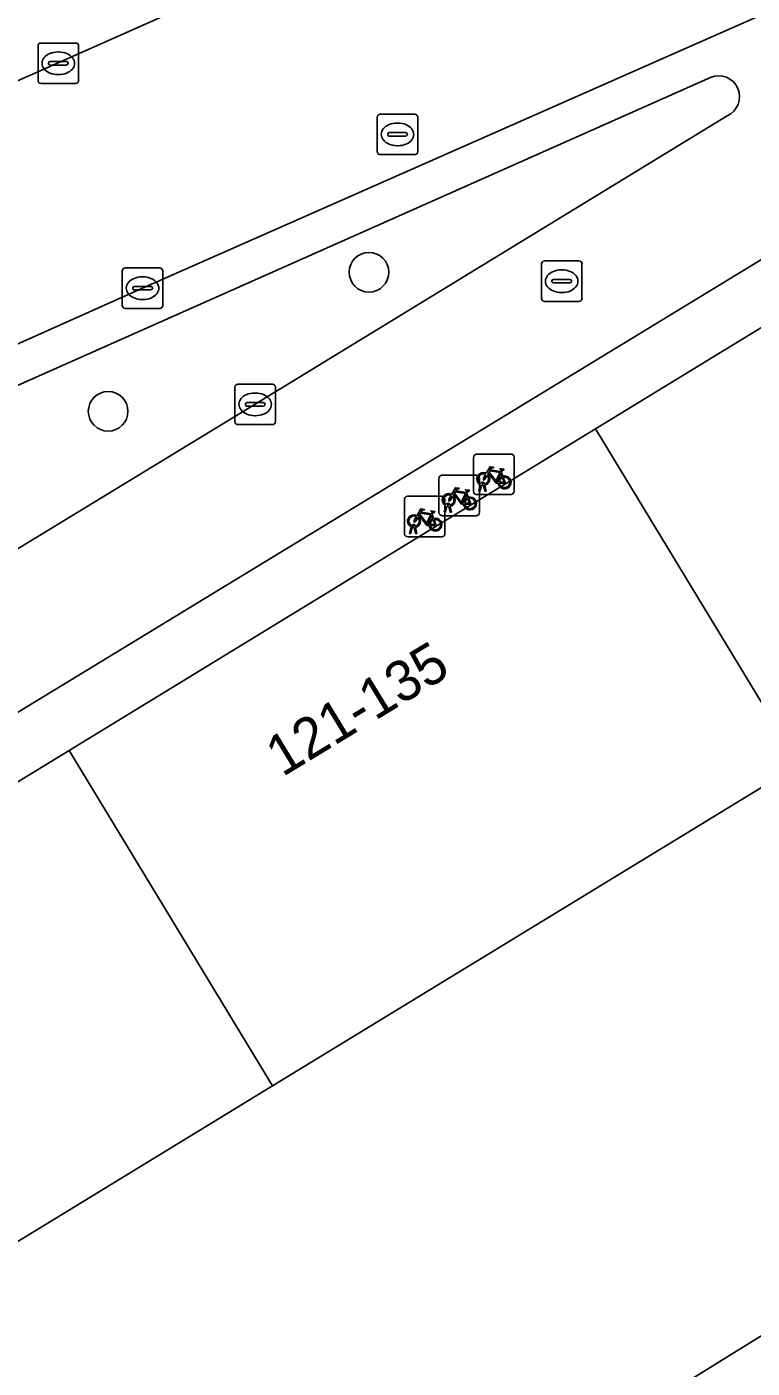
# Model space of a CAD drawing. Extents: x 159888 to 160761, y 384031 to 384750.
# Drawn here: x 160143.69 to 160161.59, y 384607.52 to 384640.65 of the extents above; entities that cross this region are included whole.
import ezdxf

# ---------------------------------------------------------------- set-up
doc = ezdxf.new("R2010")
doc.units = 0
for name, color, linetype in [('IMGEO_Boom', 7, 'Continuous'), ('IMGEO_Erf', 7, 'Continuous'), ('IMGEO_Fietsenrek', 7, 'Continuous'), ('IMGEO_Groenvoorziening', 7, 'Continuous'), ('IMGEO_Haag', 7, 'Continuous'), ('IMGEO_Kolk', 7, 'Continuous'), ('IMGEO_Pand', 7, 'Continuous'), ('IMGEO_Pand_nummerreeks', 7, 'Continuous'), ('IMGEO_Rijbaan_lokaal_open', 7, 'Continuous'), ('IMGEO_Rioolput', 7, 'Continuous'), ('IMGEO_Voetpad_open', 7, 'Continuous')]:
    doc.layers.add(name, color=color, linetype=linetype)

msp = doc.modelspace()

# ---------------------------------------------------------------- linework, layer by layer
at = {"layer": 'IMGEO_Boom'}
for centre in [(160152.132, 384634.59), (160145.695, 384631.156)]:
    msp.add_circle(centre, 0.489, dxfattribs=at)
at = {"layer": 'IMGEO_Erf'}
for points in [[(160118.738, 384606.9), (160131.734, 384614.841), (160144.73, 384622.782), (160157.726, 384630.724), (160170.722, 384638.665), (160183.718, 384646.606), (160183.001, 384647.819), (160137.178, 384619.898), (160101.924, 384598.362)], [(160188.748, 384638.307), (160175.75, 384630.369), (160162.752, 384622.431), (160149.754, 384614.494), (160136.756, 384606.556)], [(160127.142, 384586.832), (160189.258, 384625.337)]]:
    msp.add_lwpolyline(points, dxfattribs=at)
at = {"layer": 'IMGEO_Fietsenrek'}
for p, q in [((160154.713, 384629.174), (160154.713, 384630.015)), ((160154.713, 384630.015), (160154.713, 384629.174)), ((160154.788, 384630.099), (160155.629, 384630.099)), ((160155.629, 384630.099), (160154.788, 384630.099)), ((160155.713, 384630.024), (160155.713, 384629.183)), ((160155.713, 384629.183), (160155.713, 384630.024)), ((160153.859, 384628.654), (160153.859, 384629.495)), ((160153.859, 384629.495), (160153.859, 384628.654)), ((160153.934, 384629.579), (160154.775, 384629.579)), ((160154.775, 384629.579), (160153.934, 384629.579)), ((160154.859, 384629.504), (160154.859, 384628.663)), ((160154.859, 384628.663), (160154.859, 384629.504)), ((160155.4, 384629.648), (160155.436, 384629.553)), ((160154.84, 384629.183), (160154.879, 384629.343)), ((160154.874, 384629.183), (160154.84, 384629.183)), ((160154.909, 384629.331), (160154.874, 384629.183)), ((160154.951, 384629.355), (160154.95, 384629.359)), ((160154.992, 384629.183), (160154.958, 384629.325)), ((160154.982, 384629.366), (160154.983, 384629.359)), ((160154.99, 384629.329), (160155.025, 384629.183)), ((160155.025, 384629.183), (160154.992, 384629.183)), ((160153.005, 384628.133), (160153.005, 384628.974)), ((160153.005, 384628.974), (160153.005, 384628.133)), ((160153.08, 384629.058), (160153.921, 384629.058)), ((160153.921, 384629.058), (160153.08, 384629.058)), ((160153.986, 384628.663), (160154.025, 384628.823)), ((160154.005, 384628.983), (160154.005, 384628.142)), ((160154.005, 384628.142), (160154.005, 384628.983)), ((160154.055, 384628.811), (160154.02, 384628.663)), ((160154.097, 384628.835), (160154.096, 384628.839)), ((160154.128, 384628.846), (160154.129, 384628.839)), ((160154.136, 384628.809), (160154.171, 384628.663)), ((160154.546, 384629.128), (160154.582, 384629.033)), ((160155.638, 384629.099), (160154.797, 384629.099)), ((160154.797, 384629.099), (160155.638, 384629.099)), ((160153.692, 384628.607), (160153.728, 384628.512)), ((160154.784, 384628.579), (160153.943, 384628.579)), ((160153.943, 384628.579), (160154.784, 384628.579)), ((160154.02, 384628.663), (160153.986, 384628.663)), ((160154.138, 384628.663), (160154.104, 384628.805)), ((160154.171, 384628.663), (160154.138, 384628.663)), ((160153.132, 384628.142), (160153.171, 384628.302)), ((160153.201, 384628.29), (160153.166, 384628.142)), ((160153.243, 384628.314), (160153.242, 384628.318)), ((160153.284, 384628.142), (160153.25, 384628.284)), ((160153.274, 384628.325), (160153.275, 384628.318)), ((160153.282, 384628.288), (160153.317, 384628.142)), ((160153.93, 384628.058), (160153.089, 384628.058)), ((160153.089, 384628.058), (160153.93, 384628.058)), ((160153.166, 384628.142), (160153.132, 384628.142)), ((160153.317, 384628.142), (160153.284, 384628.142))]:
    msp.add_line(p, q, dxfattribs=at)
for points in [[(160155.047, 384629.573), (160154.995, 384629.483), (160154.955, 384629.458), (160154.956, 384629.505), (160155.011, 384629.599)], [(160155.026, 384629.625), (160155.121, 384629.789), (160155.207, 384629.775), (160155.209, 384629.766), (160155.153, 384629.755), (160155.126, 384629.71), (160155.382, 384629.669)], [(160155.322, 384629.381), (160155.272, 384629.381), (160155.081, 384629.632), (160155.062, 384629.6)], [(160155.369, 384629.644), (160155.112, 384629.685), (160155.095, 384629.656), (160155.262, 384629.436), (160155.369, 384629.644)], [(160155.417, 384629.546), (160155.387, 384629.623), (160155.278, 384629.405), (160155.321, 384629.405)], [(160155.351, 384629.405), (160155.471, 384629.404), (160155.427, 384629.518)], [(160155.447, 384629.525), (160155.502, 384629.38), (160155.352, 384629.38)], [(160155.382, 384629.669), (160155.407, 384629.718), (160155.401, 384629.722), (160155.378, 384629.726), (160155.366, 384629.733), (160155.365, 384629.736), (160155.367, 384629.741), (160155.462, 384629.726), (160155.464, 384629.716), (160155.454, 384629.703), (160155.442, 384629.697), (160155.428, 384629.703), (160155.4, 384629.648)], [(160154.172, 384629.105), (160154.267, 384629.269), (160154.353, 384629.255), (160154.355, 384629.246), (160154.299, 384629.235), (160154.272, 384629.19), (160154.528, 384629.149)], [(160154.515, 384629.124), (160154.258, 384629.165), (160154.241, 384629.136), (160154.408, 384628.916), (160154.515, 384629.124)], [(160154.528, 384629.149), (160154.553, 384629.198), (160154.547, 384629.202), (160154.524, 384629.206), (160154.512, 384629.213), (160154.511, 384629.216), (160154.513, 384629.221), (160154.608, 384629.206), (160154.61, 384629.196), (160154.6, 384629.183), (160154.588, 384629.177), (160154.574, 384629.183), (160154.546, 384629.128)], [(160154.193, 384629.053), (160154.141, 384628.963), (160154.101, 384628.938), (160154.102, 384628.985), (160154.157, 384629.079)], [(160154.468, 384628.861), (160154.418, 384628.861), (160154.227, 384629.112), (160154.208, 384629.08)], [(160154.563, 384629.026), (160154.533, 384629.103), (160154.424, 384628.885), (160154.467, 384628.885)], [(160154.497, 384628.885), (160154.617, 384628.884), (160154.573, 384628.998)], [(160154.593, 384629.005), (160154.648, 384628.86), (160154.498, 384628.86)], [(160153.339, 384628.532), (160153.287, 384628.442), (160153.247, 384628.417), (160153.248, 384628.464), (160153.303, 384628.558)], [(160153.318, 384628.584), (160153.413, 384628.748), (160153.499, 384628.734), (160153.501, 384628.725), (160153.445, 384628.714), (160153.418, 384628.669), (160153.674, 384628.628)], [(160153.614, 384628.34), (160153.564, 384628.34), (160153.373, 384628.591), (160153.354, 384628.559)], [(160153.661, 384628.603), (160153.404, 384628.644), (160153.387, 384628.615), (160153.554, 384628.395), (160153.661, 384628.603)], [(160153.709, 384628.505), (160153.679, 384628.582), (160153.57, 384628.364), (160153.613, 384628.364)], [(160153.643, 384628.364), (160153.763, 384628.363), (160153.719, 384628.477)], [(160153.739, 384628.484), (160153.794, 384628.339), (160153.644, 384628.339)], [(160153.674, 384628.628), (160153.699, 384628.677), (160153.693, 384628.681), (160153.67, 384628.685), (160153.658, 384628.692), (160153.657, 384628.695), (160153.659, 384628.7), (160153.754, 384628.685), (160153.756, 384628.675), (160153.746, 384628.662), (160153.734, 384628.656), (160153.72, 384628.662), (160153.692, 384628.607)]]:
    msp.add_lwpolyline(points, dxfattribs=at)
for centre, radius, start, end in [((160154.791, 384630.021), 0.0779, 92.4484, 184.2845), ((160154.791, 384630.021), 0.0779, 92.4484, 184.2845), ((160155.635, 384630.021), 0.0779, 2.4484, 94.2845), ((160155.635, 384630.021), 0.0779, 2.4484, 94.2845), ((160153.937, 384629.501), 0.0779, 92.4484, 184.2845), ((160153.937, 384629.501), 0.0779, 92.4484, 184.2845), ((160154.781, 384629.501), 0.0779, 2.4484, 94.2845), ((160154.781, 384629.501), 0.0779, 2.4484, 94.2845), ((160154.953, 384629.484), 0.159, 62.6766, 242.1369), ((160154.953, 384629.484), 0.129, 63.3192, 238.903), ((160154.953, 384629.484), 0.129, 283.6043, 43.4302), ((160154.953, 384629.484), 0.159, 283.5766, 46.6042), ((160155.48, 384629.4), 0.159, 113.3408, 178.3217), ((160155.48, 384629.4), 0.159, 187.0065, 105.7708), ((160155.48, 384629.4), 0.129, 113.923, 177.9556), ((160155.48, 384629.4), 0.129, 188.6715, 104.5883), ((160154.791, 384629.177), 0.0779, 182.4484, 274.2845), ((160154.791, 384629.177), 0.0779, 182.4484, 274.2845), ((160154.933, 384629.355), 0.0499, 12.8025, 158.6934), ((160154.953, 384629.484), 0.159, 253.9967, 271.7867), ((160154.933, 384629.355), 0.0174, 12.8025, 163.4502), ((160154.953, 384629.484), 0.129, 253.415, 269.0204), ((160155.635, 384629.177), 0.0779, 272.4484, 4.2845), ((160155.635, 384629.177), 0.0779, 272.4484, 4.2845), ((160153.083, 384628.98), 0.0779, 92.4484, 184.2845), ((160153.083, 384628.98), 0.0779, 92.4484, 184.2845), ((160153.927, 384628.98), 0.0779, 2.4484, 94.2845), ((160153.927, 384628.98), 0.0779, 2.4484, 94.2845), ((160154.099, 384628.964), 0.159, 62.6766, 242.1369), ((160154.099, 384628.964), 0.129, 63.3192, 238.903), ((160154.079, 384628.835), 0.0499, 12.8025, 158.6934), ((160154.099, 384628.964), 0.159, 253.9967, 271.7867), ((160154.079, 384628.835), 0.0174, 12.8025, 163.4502), ((160154.099, 384628.964), 0.129, 253.415, 269.0204), ((160154.099, 384628.964), 0.129, 283.6043, 43.4302), ((160154.099, 384628.964), 0.159, 283.5766, 46.6042), ((160154.626, 384628.88), 0.159, 113.3408, 178.3217), ((160154.626, 384628.88), 0.159, 187.0065, 105.7708), ((160154.626, 384628.88), 0.129, 113.923, 177.9556), ((160154.626, 384628.88), 0.129, 188.6715, 104.5883), ((160153.245, 384628.443), 0.159, 62.6766, 242.1369), ((160153.245, 384628.443), 0.129, 63.3192, 238.903), ((160153.245, 384628.443), 0.129, 283.6043, 43.4302), ((160153.245, 384628.443), 0.159, 283.5766, 46.6042), ((160153.772, 384628.359), 0.159, 113.3408, 178.3217), ((160153.772, 384628.359), 0.159, 187.0065, 105.7708), ((160153.772, 384628.359), 0.129, 113.923, 177.9556), ((160153.772, 384628.359), 0.129, 188.6715, 104.5883), ((160153.937, 384628.657), 0.0779, 182.4484, 274.2845), ((160153.937, 384628.657), 0.0779, 182.4484, 274.2845), ((160154.781, 384628.657), 0.0779, 272.4484, 4.2845), ((160154.781, 384628.657), 0.0779, 272.4484, 4.2845), ((160153.225, 384628.314), 0.0499, 12.8025, 158.6934), ((160153.245, 384628.443), 0.159, 253.9967, 271.7867), ((160153.225, 384628.314), 0.0174, 12.8025, 163.4502), ((160153.245, 384628.443), 0.129, 253.415, 269.0204), ((160153.083, 384628.136), 0.0779, 182.4484, 274.2845), ((160153.083, 384628.136), 0.0779, 182.4484, 274.2845), ((160153.927, 384628.136), 0.0779, 272.4484, 4.2845), ((160153.927, 384628.136), 0.0779, 272.4484, 4.2845)]:
    msp.add_arc(centre, radius, start, end, dxfattribs=at)
at = {"layer": 'IMGEO_Groenvoorziening'}
for points in [[(160051.773, 384596.955), (160056.508, 384599.25), (160070.314, 384605.978), (160071.68, 384606.642), (160072.085, 384606.834), (160089.185, 384614.955), (160090.918, 384615.744), (160091.697, 384616.115), (160100.139, 384620.074), (160109.512, 384624.247), (160126.52, 384631.808), (160144.458, 384639.763), (160162.399, 384647.743), (160175.686, 384653.683), (160176.41, 384654.004), (160196.053, 384662.709)], [(160160.559, 384639.402), (160136.213, 384628.578)], [(160138.459, 384624.717), (160149.323, 384631.329), (160160.968, 384638.453)]]:
    msp.add_lwpolyline(points, dxfattribs=at)
msp.add_lwpolyline([(160187.228, 384615.776), (160189.258, 384625.337), (160127.142, 384586.832), (160114.059, 384578.949), (160114.138, 384578.822), (160118.034, 384572.48), (160122.909, 384575.488), (160128.843, 384579.15), (160136.097, 384583.626), (160140.332, 384586.252), (160140.095, 384586.635)], close=True, dxfattribs=at)
msp.add_arc((160160.761, 384638.927), 0.517, 293.5632, 113.067, dxfattribs=at)
at = {"layer": 'IMGEO_Haag'}
msp.add_lwpolyline([(160051.773, 384596.955), (160056.508, 384599.25), (160070.314, 384605.978), (160071.68, 384606.642), (160072.085, 384606.834), (160089.185, 384614.955), (160090.918, 384615.744), (160091.697, 384616.115), (160100.139, 384620.074), (160109.512, 384624.247), (160126.52, 384631.808), (160144.458, 384639.763), (160162.399, 384647.743), (160175.686, 384653.683), (160176.41, 384654.004), (160196.053, 384662.709)], dxfattribs=at)
at = {"layer": 'IMGEO_Kolk'}
for p, q in [((160143.965, 384639.326), (160143.965, 384640.178)), ((160144.04, 384640.252), (160144.892, 384640.252)), ((160144.966, 384640.178), (160144.966, 384639.326)), ((160144.224, 384639.746), (160144.224, 384639.758)), ((160144.267, 384639.795), (160144.665, 384639.795)), ((160144.453, 384640.032), (160144.478, 384640.032)), ((160144.708, 384639.758), (160144.708, 384639.746)), ((160144.662, 384639.709), (160144.264, 384639.709)), ((160144.476, 384639.472), (160144.451, 384639.472)), ((160144.892, 384639.252), (160144.04, 384639.252)), ((160146.044, 384633.771), (160146.044, 384634.623)), ((160146.119, 384634.697), (160146.971, 384634.697)), ((160146.532, 384634.477), (160146.557, 384634.477)), ((160147.045, 384634.623), (160147.045, 384633.771)), ((160146.303, 384634.191), (160146.303, 384634.203)), ((160146.741, 384634.154), (160146.343, 384634.154)), ((160146.346, 384634.24), (160146.744, 384634.24)), ((160146.787, 384634.203), (160146.787, 384634.191)), ((160146.555, 384633.917), (160146.53, 384633.917)), ((160146.971, 384633.697), (160146.119, 384633.697)), ((160148.898, 384631.828), (160149.75, 384631.828)), ((160148.823, 384630.902), (160148.823, 384631.754)), ((160149.311, 384631.608), (160149.336, 384631.608)), ((160149.824, 384631.754), (160149.824, 384630.902)), ((160149.082, 384631.322), (160149.082, 384631.334)), ((160149.52, 384631.285), (160149.122, 384631.285)), ((160149.125, 384631.371), (160149.523, 384631.371)), ((160149.566, 384631.334), (160149.566, 384631.322)), ((160149.75, 384630.828), (160148.898, 384630.828)), ((160149.334, 384631.048), (160149.309, 384631.048))]:
    msp.add_line(p, q, dxfattribs=at)
for points in [[(160143.965, 384639.326), (160143.965, 384640.178)], [(160144.04, 384640.252), (160144.892, 384640.252)], [(160144.966, 384640.178), (160144.966, 384639.326)], [(160144.892, 384639.252), (160144.04, 384639.252)], [(160146.044, 384633.771), (160146.044, 384634.623)], [(160146.119, 384634.697), (160146.971, 384634.697)], [(160147.045, 384634.623), (160147.045, 384633.771)], [(160146.971, 384633.697), (160146.119, 384633.697)], [(160148.898, 384631.828), (160149.75, 384631.828)], [(160148.823, 384630.902), (160148.823, 384631.754)], [(160149.824, 384631.754), (160149.824, 384630.902)], [(160149.75, 384630.828), (160148.898, 384630.828)]]:
    msp.add_lwpolyline(points, dxfattribs=at)
for centre, radius, start, end in [((160144.042, 384640.176), 0.0765, 91.552, 178.448), ((160144.042, 384640.176), 0.0765, 91.552, 178.448), ((160144.89, 384640.176), 0.0765, 1.552, 88.448), ((160144.89, 384640.176), 0.0765, 1.552, 88.448), ((160144.264, 384639.755), 0.0403, 85.8775, 175.7526), ((160144.261, 384639.745), 0.0366, 178.938, 274.7102), ((160144.665, 384639.752), 0.043, 264.8664, 352.4533), ((160144.669, 384639.757), 0.0386, 1.7309, 96.639), ((160144.042, 384639.328), 0.0765, 181.552, 268.448), ((160144.042, 384639.328), 0.0765, 181.552, 268.448), ((160144.89, 384639.328), 0.0765, 271.552, 358.448), ((160144.89, 384639.328), 0.0765, 271.552, 358.448), ((160146.121, 384634.621), 0.0765, 91.552, 178.448), ((160146.121, 384634.621), 0.0765, 91.552, 178.448), ((160146.969, 384634.621), 0.0765, 1.552, 88.448), ((160146.969, 384634.621), 0.0765, 1.552, 88.448), ((160146.343, 384634.2), 0.0403, 85.8775, 175.7526), ((160146.34, 384634.19), 0.0366, 178.938, 274.7102), ((160146.744, 384634.197), 0.043, 264.8664, 352.4533), ((160146.748, 384634.202), 0.0386, 1.7309, 96.639), ((160146.121, 384633.773), 0.0765, 181.552, 268.448), ((160146.121, 384633.773), 0.0765, 181.552, 268.448), ((160146.969, 384633.773), 0.0765, 271.552, 358.448), ((160146.969, 384633.773), 0.0765, 271.552, 358.448), ((160148.9, 384631.752), 0.0765, 91.552, 178.448), ((160148.9, 384631.752), 0.0765, 91.552, 178.448), ((160149.748, 384631.752), 0.0765, 1.552, 88.448), ((160149.748, 384631.752), 0.0765, 1.552, 88.448), ((160149.122, 384631.331), 0.0403, 85.8775, 175.7526), ((160149.119, 384631.321), 0.0366, 178.938, 274.7102), ((160149.523, 384631.328), 0.043, 264.8664, 352.4533), ((160149.527, 384631.333), 0.0386, 1.7309, 96.639), ((160148.9, 384630.904), 0.0765, 181.552, 268.448), ((160148.9, 384630.904), 0.0765, 181.552, 268.448), ((160149.748, 384630.904), 0.0765, 271.552, 358.448), ((160149.748, 384630.904), 0.0765, 271.552, 358.448)]:
    msp.add_arc(centre, radius, start, end, dxfattribs=at)
for centre, major_axis, ratio, start_param, end_param in [((160144.452, 384639.752), (-0.387, 0.002), 0.722429, 4.712389, 7.853982), ((160144.477, 384639.752), (-0.39, 0.002), 0.717154, 1.570796, 4.712389), ((160146.531, 384634.197), (-0.387, 0.002), 0.722429, 4.712389, 7.853982), ((160146.556, 384634.197), (-0.39, 0.002), 0.717154, 1.570796, 4.712389), ((160149.31, 384631.328), (-0.387, 0.002), 0.722429, 4.712389, 7.853982), ((160149.335, 384631.328), (-0.39, 0.002), 0.717154, 1.570796, 4.712389)]:
    msp.add_ellipse(centre, major_axis=major_axis, ratio=ratio, start_param=start_param, end_param=end_param, dxfattribs=at)
at = {"layer": 'IMGEO_Pand'}
for points in [[(160170.722, 384638.665), (160157.726, 384630.724), (160162.752, 384622.431), (160175.75, 384630.369)], [(160149.754, 384614.494), (160162.752, 384622.431), (160157.726, 384630.724), (160144.73, 384622.782)], [(160149.754, 384614.494), (160144.73, 384622.782), (160131.734, 384614.841), (160136.756, 384606.556)]]:
    msp.add_lwpolyline(points, close=True, dxfattribs=at)
at = {"layer": 'IMGEO_Rijbaan_lokaal_open'}
msp.add_lwpolyline([(160176.41, 384654.004), (160175.686, 384653.683), (160162.399, 384647.743), (160144.458, 384639.763), (160126.52, 384631.808), (160109.512, 384624.247), (160100.139, 384620.074), (160091.697, 384616.115), (160090.918, 384615.744), (160093.382, 384610.454), (160093.773, 384610.631), (160112.569, 384619.039), (160128.638, 384626.191), (160146.544, 384634.198), (160165.367, 384642.524), (160178.178, 384648.254), (160178.864, 384648.558)], close=True, dxfattribs=at)
at = {"layer": 'IMGEO_Rioolput'}
for p, q in [((160152.336, 384637.57), (160152.336, 384638.422)), ((160152.411, 384638.496), (160153.263, 384638.496)), ((160153.337, 384638.422), (160153.337, 384637.57)), ((160152.824, 384638.276), (160152.849, 384638.276)), ((160152.595, 384637.99), (160152.595, 384638.002)), ((160153.033, 384637.953), (160152.635, 384637.953)), ((160152.638, 384638.039), (160153.036, 384638.039)), ((160153.079, 384638.002), (160153.079, 384637.99)), ((160153.263, 384637.496), (160152.411, 384637.496)), ((160152.847, 384637.716), (160152.822, 384637.716)), ((160156.388, 384633.944), (160156.388, 384634.796)), ((160156.463, 384634.87), (160157.315, 384634.87)), ((160157.389, 384634.796), (160157.389, 384633.944)), ((160156.876, 384634.65), (160156.901, 384634.65)), ((160156.647, 384634.364), (160156.647, 384634.376)), ((160157.085, 384634.327), (160156.687, 384634.327)), ((160156.69, 384634.413), (160157.088, 384634.413)), ((160157.131, 384634.376), (160157.131, 384634.364)), ((160157.315, 384633.87), (160156.463, 384633.87)), ((160156.899, 384634.09), (160156.874, 384634.09))]:
    msp.add_line(p, q, dxfattribs=at)
for points in [[(160152.336, 384637.57), (160152.336, 384638.422)], [(160152.411, 384638.496), (160153.263, 384638.496)], [(160153.337, 384638.422), (160153.337, 384637.57)], [(160153.263, 384637.496), (160152.411, 384637.496)], [(160156.388, 384633.944), (160156.388, 384634.796)], [(160156.463, 384634.87), (160157.315, 384634.87)], [(160157.389, 384634.796), (160157.389, 384633.944)], [(160157.315, 384633.87), (160156.463, 384633.87)]]:
    msp.add_lwpolyline(points, dxfattribs=at)
for centre, radius, start, end in [((160152.413, 384638.42), 0.0765, 91.552, 178.448), ((160152.413, 384638.42), 0.0765, 91.552, 178.448), ((160153.261, 384638.42), 0.0765, 1.552, 88.448), ((160153.261, 384638.42), 0.0765, 1.552, 88.448), ((160152.635, 384637.999), 0.0403, 85.8775, 175.7526), ((160152.632, 384637.989), 0.0366, 178.938, 274.7102), ((160153.036, 384637.996), 0.043, 264.8664, 352.4533), ((160153.04, 384638.001), 0.0386, 1.7309, 96.639), ((160152.413, 384637.572), 0.0765, 181.552, 268.448), ((160152.413, 384637.572), 0.0765, 181.552, 268.448), ((160153.261, 384637.572), 0.0765, 271.552, 358.448), ((160153.261, 384637.572), 0.0765, 271.552, 358.448), ((160156.465, 384634.794), 0.0765, 91.552, 178.448), ((160156.465, 384634.794), 0.0765, 91.552, 178.448), ((160157.313, 384634.794), 0.0765, 1.552, 88.448), ((160157.313, 384634.794), 0.0765, 1.552, 88.448), ((160156.687, 384634.373), 0.0403, 85.8775, 175.7526), ((160156.684, 384634.363), 0.0366, 178.938, 274.7102), ((160157.088, 384634.37), 0.043, 264.8664, 352.4533), ((160157.092, 384634.375), 0.0386, 1.7309, 96.639), ((160156.465, 384633.946), 0.0765, 181.552, 268.448), ((160156.465, 384633.946), 0.0765, 181.552, 268.448), ((160157.313, 384633.946), 0.0765, 271.552, 358.448), ((160157.313, 384633.946), 0.0765, 271.552, 358.448)]:
    msp.add_arc(centre, radius, start, end, dxfattribs=at)
for centre, major_axis, ratio, start_param, end_param in [((160152.823, 384637.996), (-0.387, 0.002), 0.722429, 4.712389, 7.853982), ((160152.848, 384637.996), (-0.39, 0.002), 0.717154, 1.570796, 4.712389), ((160156.875, 384634.37), (-0.387, 0.002), 0.722429, 4.712389, 7.853982), ((160156.9, 384634.37), (-0.39, 0.002), 0.717154, 1.570796, 4.712389)]:
    msp.add_ellipse(centre, major_axis=major_axis, ratio=ratio, start_param=start_param, end_param=end_param, dxfattribs=at)
at = {"layer": 'IMGEO_Voetpad_open'}
for points in [[(160101.924, 384598.362), (160137.178, 384619.898), (160183.001, 384647.819), (160185.513, 384649.415), (160185.109, 384649.56), (160184.541, 384649.708), (160183.961, 384649.805), (160183.376, 384649.85), (160182.788, 384649.842), (160182.204, 384649.782), (160181.628, 384649.67), (160181.063, 384649.506), (160180.631, 384649.343), (160178.864, 384648.558), (160178.178, 384648.254), (160165.367, 384642.524), (160146.544, 384634.198), (160128.638, 384626.191), (160112.569, 384619.039)], [(160136.213, 384628.578), (160160.559, 384639.402)], [(160160.968, 384638.453), (160149.323, 384631.329)], [(160149.323, 384631.329), (160138.459, 384624.717)]]:
    msp.add_lwpolyline(points, dxfattribs=at)
msp.add_arc((160160.761, 384638.927), 0.517, 293.5632, 113.067, dxfattribs=at)

# ---------------------------------------------------------------- texts
at = {"layer": 'IMGEO_Pand_nummerreeks'}
msp.add_text('121-135', height=1, rotation=31.354, dxfattribs=at).set_placement((160149.996, 384622.114))

doc.saveas('drawing.dxf')
